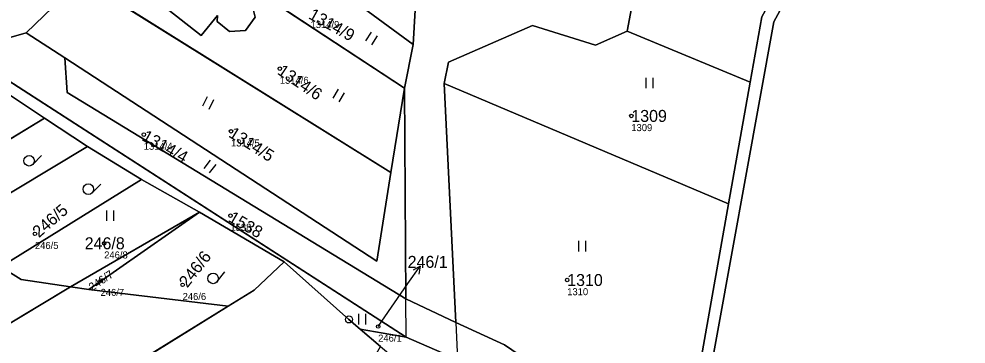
# Model space of a CAD drawing. Extents: x -658203 to -653176, y -1156738 to -1151709.
# Drawn here: x -654374 to -654239.2, y -1154316.5 to -1154270.3 of the extents above; entities that cross this region are included whole.
import ezdxf

# ---------------------------------------------------------------- set-up
doc = ezdxf.new("R2010")
doc.units = 0
for name, color, linetype in [('Vrstva 1', 7, 'Continuous'), ('Vrstva 2', 7, 'Continuous'), ('Vrstva 3', 7, 'Continuous'), ('Vrstva 4', 7, 'Continuous'), ('Vrstva 50', 7, 'Continuous'), ('Vrstva 51', 7, 'Continuous'), ('Vrstva 52', 7, 'Continuous'), ('Vrstva 53', 7, 'Continuous'), ('Vrstva 7', 7, 'Continuous'), ('Vrstva 8', 7, 'Continuous')]:
    doc.layers.add(name, color=color, linetype=linetype)

msp = doc.modelspace()

# ---------------------------------------------------------------- linework, layer by layer
at = {"layer": 'Vrstva 1'}
for p, q in [((-654333.55, -1154262.44), (-654317.91, -1154273.96)), ((-654321.05, -1154292.17), (-654365.21, -1154264.62)), ((-654317.35, -1154264.95), (-654317.91, -1154273.96)), ((-654319.14, -1154280.17), (-654338.95, -1154267.13)), ((-654367.46, -1154275.87), (-654372.97, -1154272.29)), ((-654287.42, -1154272.05), (-654269.95, -1154279.34)), ((-654318.87, -1154315.54), (-654383.56, -1154273.9)), ((-654317.91, -1154273.96), (-654319.14, -1154280.17)), ((-654323.05, -1154304.76), (-654367.46, -1154275.87)), ((-654273.02, -1154296.62), (-654269.95, -1154279.34)), ((-654375.87, -1154280.76), (-654370.32, -1154284.46)), ((-654319.14, -1154280.17), (-654321.05, -1154292.17)), ((-654318.91, -1154310.13), (-654319.14, -1154280.17)), ((-654313.48, -1154279.49), (-654273.02, -1154296.62)), ((-654313.48, -1154279.49), (-654311.83, -1154313.5)), ((-654389.36, -1154295.93), (-654370.32, -1154284.46)), ((-654370.32, -1154284.46), (-654364.21, -1154288.46)), ((-654384.54, -1154300.62), (-654364.21, -1154288.46)), ((-654364.21, -1154288.46), (-654356.54, -1154293.17)), ((-654321.05, -1154292.17), (-654323.05, -1154304.76)), ((-654356.54, -1154293.17), (-654376.57, -1154305.57)), ((-654356.54, -1154293.17), (-654348.3, -1154297.82)), ((-654348.3, -1154297.82), (-654366.64, -1154308.42)), ((-654348.3, -1154297.82), (-654364.03, -1154308.81)), ((-654348.3, -1154297.82), (-654336.22, -1154304.85)), ((-654373.65, -1154307.38), (-654376.57, -1154305.57)), ((-654366.64, -1154308.42), (-654373.65, -1154307.38)), ((-654380.89, -1154316.94), (-654366.64, -1154308.42)), ((-654364.03, -1154308.81), (-654366.64, -1154308.42)), ((-654344.22, -1154311.16), (-654364.03, -1154308.81)), ((-654311.83, -1154313.5), (-654318.91, -1154310.13)), ((-654373.36, -1154329.18), (-654344.22, -1154311.16)), ((-654325.43, -1154314.41), (-654318.87, -1154315.54)), ((-654325.43, -1154314.41), (-654322.52, -1154316.87)), ((-654318.87, -1154315.54), (-654313.77, -1154317.78))]:
    msp.add_line(p, q, dxfattribs=at)
for points in [[(-654238.53, -1154219.22), (-654266.58, -1154270.77), (-654276.5, -1154325.32)], [(-654277.86, -1154240.67), (-654284.32, -1154255.44), (-654287.42, -1154272.05)], [(-654269.95, -1154279.34), (-654268.3, -1154270.04), (-654257.09, -1154249.96)], [(-654351.14, -1154259.1), (-654352.89, -1154261.34), (-654353.79, -1154260.62), (-654355.02, -1154262.27), (-654354.19, -1154262.96), (-654356.57, -1154265.98), (-654348.07, -1154272.7), (-654345.74, -1154269.83), (-654345.77, -1154270.71), (-654344.02, -1154272.14), (-654341.76, -1154271.96), (-654340.38, -1154270.1), (-654340.61, -1154269.13), (-654338.95, -1154267.13)], [(-654372.97, -1154272.29), (-654367.92, -1154267.44), (-654365.21, -1154264.62)], [(-654287.42, -1154272.05), (-654291.95, -1154274.05), (-654300.91, -1154271.26), (-654312.87, -1154276.47), (-654313.48, -1154279.49)], [(-654372.97, -1154272.29), (-654377.93, -1154273.71), (-654383.56, -1154273.9)], [(-654367.46, -1154275.87), (-654367.13, -1154280.8), (-654318.91, -1154310.13)], [(-654284.04, -1154326.65), (-654277.97, -1154324.49), (-654273.02, -1154296.62)], [(-654344.22, -1154311.16), (-654340.49, -1154308.88), (-654336.22, -1154304.85)], [(-654336.22, -1154304.85), (-654327.03, -1154313.05), (-654325.43, -1154314.41)], [(-654311.83, -1154313.5), (-654304.91, -1154316.65), (-654299.97, -1154320), (-654284.04, -1154326.65)]]:
    msp.add_lwpolyline(points, dxfattribs=at)
at = {"layer": 'Vrstva 3'}
for p, q in [((-654324.63, -1154273.46), (-654323.81, -1154272.2)), ((-654323.79, -1154274.01), (-654322.97, -1154272.75)), ((-654284.75, -1154280.19), (-654284.75, -1154278.69)), ((-654283.75, -1154280.19), (-654283.75, -1154278.69)), ((-654329.28, -1154281.59), (-654328.51, -1154280.3)), ((-654347.83, -1154282.7), (-654347.17, -1154281.35)), ((-654346.93, -1154283.14), (-654346.27, -1154281.79)), ((-654328.42, -1154282.1), (-654327.65, -1154280.82)), ((-654371.98, -1154291.01), (-654370.79, -1154289.73)), ((-654347.64, -1154291.6), (-654346.72, -1154290.42)), ((-654346.85, -1154292.22), (-654345.93, -1154291.04)), ((-654363.58, -1154295.06), (-654362.34, -1154293.83)), ((-654361.47, -1154299.04), (-654361.47, -1154297.54)), ((-654360.47, -1154299.04), (-654360.47, -1154297.54)), ((-654294.31, -1154303.38), (-654294.31, -1154301.88)), ((-654293.31, -1154303.38), (-654293.31, -1154301.88)), ((-654345.76, -1154307.67), (-654344.68, -1154306.29)), ((-654325.63, -1154313.76), (-654325.63, -1154312.26)), ((-654324.63, -1154313.76), (-654324.63, -1154312.26))]:
    msp.add_line(p, q, dxfattribs=at)
for centre in [(-654372.53, -1154290.49), (-654364.11, -1154294.53), (-654346.35, -1154307.21)]:
    msp.add_circle(centre, 0.75, dxfattribs=at)
at = {"layer": 'Vrstva 4'}
for p, q in [((-654318.87, -1154315.54), (-654318.91, -1154310.13)), ((-654311.83, -1154313.5), (-654311.56, -1154318.74))]:
    msp.add_line(p, q, dxfattribs=at)
at = {"layer": 'Vrstva 50'}
for centre in [(-654336.86, -1154277.39), (-654286.85, -1154284.12), (-654343.81, -1154286.3), (-654356.22, -1154286.77), (-654343.89, -1154298.29), (-654371.7, -1154300.87), (-654361.85, -1154302.22), (-654362.36, -1154307.54), (-654295.97, -1154307.44), (-654350.69, -1154308.12), (-654322.87, -1154314.04)]:
    msp.add_circle(centre, 0.25, dxfattribs=at)
at = {"layer": 'Vrstva 51'}
for points in [[(-654169.31, -1154168.32), (-654208.24, -1154189.13), (-654224.33, -1154201.82), (-654239.79, -1154217.81), (-654243.93, -1154226.38), (-654257.09, -1154249.96), (-654268.3, -1154270.04), (-654269.95, -1154279.34), (-654273.02, -1154296.62), (-654277.97, -1154324.49), (-654284.04, -1154326.65), (-654271.86, -1154333.04), (-654274.69, -1154326.23), (-654276.5, -1154325.32), (-654266.58, -1154270.77), (-654238.53, -1154219.22), (-654223.79, -1154203.79), (-654207.79, -1154191.19), (-654167.89, -1154169.4)], [(-654377.93, -1154273.71), (-654372.97, -1154272.29), (-654367.92, -1154267.44), (-654365.21, -1154264.62), (-654362.41, -1154261.79), (-654356.23, -1154255.75), (-654350.17, -1154249.77), (-654347.96, -1154247.59), (-654332.32, -1154234.1), (-654329.82, -1154231.75), (-654269.61, -1154175.16)], [(-654236.19, -1154205.65), (-654239.92, -1154207.64), (-654268.35, -1154229.71), (-654273.38, -1154231.45), (-654279.88, -1154234.51), (-654290.58, -1154259.68), (-654292.15, -1154267.74), (-654295.89, -1154267.74), (-654306.59, -1154260.78), (-654317.35, -1154264.95), (-654317.91, -1154273.96), (-654319.14, -1154280.17), (-654318.91, -1154310.13), (-654311.83, -1154313.5), (-654313.48, -1154279.49), (-654312.87, -1154276.47), (-654300.91, -1154271.26), (-654291.95, -1154274.05), (-654287.42, -1154272.05), (-654284.32, -1154255.44), (-654277.86, -1154240.67), (-654264.97, -1154234.09), (-654224.33, -1154201.82)]]:
    msp.add_lwpolyline(points, dxfattribs=at)
for points in [[(-654287.42, -1154272.05), (-654269.95, -1154279.34), (-654268.3, -1154270.04), (-654257.09, -1154249.96), (-654277.86, -1154240.67), (-654284.32, -1154255.44)], [(-654317.91, -1154273.96), (-654317.35, -1154264.95), (-654338.38, -1154247.45), (-654347.96, -1154247.59), (-654350.17, -1154249.77), (-654339.17, -1154258.01), (-654333.55, -1154262.44)], [(-654338.95, -1154267.13), (-654340.61, -1154269.13), (-654340.38, -1154270.1), (-654341.76, -1154271.96), (-654344.02, -1154272.14), (-654345.77, -1154270.71), (-654345.74, -1154269.83), (-654348.07, -1154272.7), (-654356.57, -1154265.98), (-654354.19, -1154262.96), (-654355.02, -1154262.27), (-654353.79, -1154260.62), (-654352.89, -1154261.34), (-654351.14, -1154259.1), (-654356.23, -1154255.75), (-654362.41, -1154261.79), (-654365.21, -1154264.62), (-654321.05, -1154292.17), (-654319.14, -1154280.17)], [(-654345.74, -1154269.83), (-654345.77, -1154270.71), (-654344.02, -1154272.14), (-654341.76, -1154271.96), (-654340.38, -1154270.1), (-654340.61, -1154269.13), (-654338.95, -1154267.13), (-654351.14, -1154259.1), (-654352.89, -1154261.34), (-654353.79, -1154260.62), (-654355.02, -1154262.27), (-654354.19, -1154262.96), (-654356.57, -1154265.98), (-654348.07, -1154272.7)], [(-654319.14, -1154280.17), (-654317.91, -1154273.96), (-654333.55, -1154262.44), (-654336.31, -1154265.77), (-654337.55, -1154267.45), (-654338.57, -1154266.67), (-654338.95, -1154267.13)], [(-654321.05, -1154292.17), (-654365.21, -1154264.62), (-654367.92, -1154267.44), (-654372.97, -1154272.29), (-654367.46, -1154275.87), (-654323.05, -1154304.76)], [(-654313.48, -1154279.49), (-654273.02, -1154296.62), (-654269.95, -1154279.34), (-654287.42, -1154272.05), (-654291.95, -1154274.05), (-654300.91, -1154271.26), (-654312.87, -1154276.47)], [(-654325.43, -1154314.41), (-654318.87, -1154315.54), (-654383.56, -1154273.9), (-654389.75, -1154271.45), (-654383.27, -1154275.82), (-654375.87, -1154280.76), (-654370.32, -1154284.46), (-654364.21, -1154288.46), (-654356.54, -1154293.17), (-654348.3, -1154297.82), (-654336.22, -1154304.85), (-654327.03, -1154313.05)], [(-654372.97, -1154272.29), (-654377.93, -1154273.71), (-654383.56, -1154273.9), (-654318.87, -1154315.54), (-654313.77, -1154317.78), (-654311.56, -1154318.74), (-654265.82, -1154338.74), (-654266.06, -1154335.51), (-654271.86, -1154333.04), (-654284.04, -1154326.65), (-654299.97, -1154320), (-654304.91, -1154316.65), (-654311.83, -1154313.5), (-654318.91, -1154310.13), (-654367.13, -1154280.8), (-654367.46, -1154275.87)], [(-654367.13, -1154280.8), (-654318.91, -1154310.13), (-654319.14, -1154280.17), (-654321.05, -1154292.17), (-654323.05, -1154304.76), (-654367.46, -1154275.87)], [(-654389.36, -1154295.93), (-654370.32, -1154284.46), (-654375.87, -1154280.76), (-654393.66, -1154290.98)], [(-654284.04, -1154326.65), (-654277.97, -1154324.49), (-654273.02, -1154296.62), (-654313.48, -1154279.49), (-654311.83, -1154313.5), (-654304.91, -1154316.65), (-654299.97, -1154320)], [(-654384.54, -1154300.62), (-654364.21, -1154288.46), (-654370.32, -1154284.46), (-654389.36, -1154295.93), (-654386.17, -1154299.61)], [(-654384.54, -1154300.62), (-654376.57, -1154305.57), (-654356.54, -1154293.17), (-654364.21, -1154288.46)], [(-654376.57, -1154305.57), (-654373.65, -1154307.38), (-654366.64, -1154308.42), (-654348.3, -1154297.82), (-654356.54, -1154293.17)], [(-654366.64, -1154308.42), (-654364.03, -1154308.81), (-654348.3, -1154297.82)], [(-654344.22, -1154311.16), (-654340.49, -1154308.88), (-654336.22, -1154304.85), (-654348.3, -1154297.82), (-654364.03, -1154308.81)], [(-654344.22, -1154311.16), (-654373.36, -1154329.18), (-654362.41, -1154347.65), (-654357.29, -1154344.64), (-654356.27, -1154346.36), (-654347.8, -1154360.75), (-654322.52, -1154316.87), (-654325.43, -1154314.41), (-654327.03, -1154313.05), (-654336.22, -1154304.85), (-654340.49, -1154308.88)], [(-654373.65, -1154307.38), (-654376.57, -1154305.57), (-654389.37, -1154312.72), (-654385.61, -1154319.65), (-654380.89, -1154316.94), (-654366.64, -1154308.42)], [(-654364.03, -1154308.81), (-654366.64, -1154308.42), (-654380.89, -1154316.94), (-654379.35, -1154319.5), (-654380.22, -1154320), (-654373.36, -1154329.18), (-654344.22, -1154311.16)], [(-654322.52, -1154316.87), (-654320.3, -1154318.76), (-654323.34, -1154338.06), (-654313.77, -1154317.78), (-654318.87, -1154315.54), (-654325.43, -1154314.41)]]:
    msp.add_lwpolyline(points, close=True, dxfattribs=at)
at = {"layer": 'Vrstva 52'}
msp.add_lwpolyline([(-654348.45, -1154255.67), (-654351.14, -1154259.1), (-654352.89, -1154261.34), (-654353.79, -1154260.62), (-654355.02, -1154262.27), (-654354.19, -1154262.96), (-654356.57, -1154265.98), (-654348.07, -1154272.7), (-654345.74, -1154269.83), (-654345.77, -1154270.71), (-654344.02, -1154272.14), (-654341.76, -1154271.96), (-654340.38, -1154270.1), (-654340.61, -1154269.13), (-654338.95, -1154267.13), (-654338.57, -1154266.67), (-654337.55, -1154267.45), (-654336.31, -1154265.77), (-654333.55, -1154262.44), (-654339.17, -1154258.01), (-654341.68, -1154261.04)], close=True, dxfattribs=at)
at = {"layer": 'Vrstva 53'}
msp.add_lwpolyline([(-654464.41, -1154575.35), (-654442.32, -1154508.26), (-654432.73, -1154479.13), (-654347.6, -1154433.94), (-654274.42, -1154395.09), (-654265.82, -1154338.74), (-654266.06, -1154335.51), (-654271.86, -1154333.04), (-654274.69, -1154326.23), (-654276.5, -1154325.32), (-654266.58, -1154270.77), (-654238.53, -1154219.22), (-654223.79, -1154203.79), (-654207.79, -1154191.19), (-654167.89, -1154169.4)], dxfattribs=at)
at = {"layer": 'Vrstva 7'}
for p, q in [((-654318.63, -1154307.94), (-654316.91, -1154305.48)), ((-654316.91, -1154305.48), (-654317.89, -1154306.02)), ((-654316.91, -1154305.48), (-654317.07, -1154306.59)), ((-654322.87, -1154314.04), (-654318.63, -1154307.94))]:
    msp.add_line(p, q, dxfattribs=at)
at = {"layer": 'Vrstva 8'}
for radius in [0.5, 0.0303]:
    msp.add_circle((-654327.03, -1154313.05), radius, dxfattribs=at)

# ---------------------------------------------------------------- texts
at = {"layer": 'Vrstva 2'}
for s, height, rotation, p in [('1314/9', 1.7, 331, (-654332.9, -1154270.21)), ('1314/6', 1.7, 326, (-654337.33, -1154278.09)), ('1314/5', 1.7, 328, (-654344.26, -1154287.02)), ('1314/4', 1.7, 331, (-654356.63, -1154287.51)), ('246/5', 1.7, 41, (-654371.14, -1154301.51)), ('1538', 1.7, 330, (-654344.32, -1154299.03)), ('246/6', 1.7, 52, (-654350.02, -1154308.64)), ('246/7', 1.139, 34, (-654363.58, -1154309.05))]:
    msp.add_text(s, height=height, rotation=rotation, dxfattribs=at).set_placement(p)
for s, p in [('1309', (-654286.85, -1154284.97)), ('246/8', (-654364.62, -1154303.07)), ('246/1', (-654318.67, -1154305.71)), ('1310', (-654295.97, -1154308.29))]:
    msp.add_text(s, height=1.7, dxfattribs=at).set_placement(p)
at = {"layer": 'Vrstva 50'}
for s, p in [('1314/9', (-654332.49, -1154271.63)), ('1314/6', (-654336.86, -1154279.55)), ('1309', (-654286.85, -1154286.28)), ('1314/5', (-654343.81, -1154288.46)), ('1314/4', (-654356.22, -1154288.93)), ('1538', (-654343.89, -1154300.45)), ('246/5', (-654371.7, -1154303.03)), ('246/8', (-654361.85, -1154304.38)), ('246/7', (-654362.36, -1154309.7)), ('1310', (-654295.97, -1154309.6)), ('246/6', (-654350.69, -1154310.28)), ('246/1', (-654322.87, -1154316.2))]:
    msp.add_text(s, height=1, dxfattribs=at).set_placement(p)

doc.saveas('drawing.dxf')
